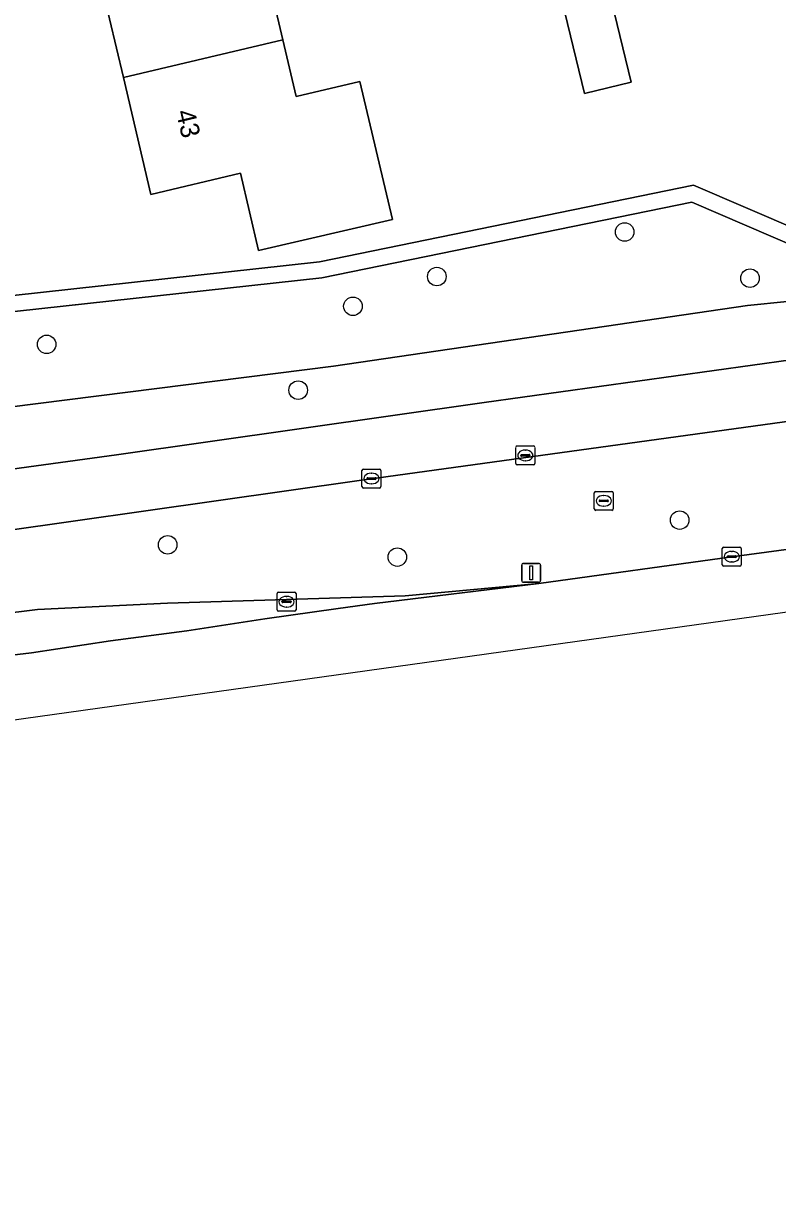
# Model space of a CAD drawing. Extents: x 157793 to 159380, y 380877 to 382313.
# Drawn here: x 158836.7 to 158876.5, y 381159.2 to 381220.7 of the extents above; entities that cross this region are included whole.
import ezdxf

# ---------------------------------------------------------------- set-up
doc = ezdxf.new("R2010")
doc.units = 0
for name, color, linetype in [('IMGEO_Berm_groen', 7, 'Continuous'), ('IMGEO_Boom', 7, 'Continuous'), ('IMGEO_Erf', 7, 'Continuous'), ('IMGEO_Fietspad_gesloten', 7, 'Continuous'), ('IMGEO_Groenvoorziening', 7, 'Continuous'), ('IMGEO_Kolk', 7, 'Continuous'), ('IMGEO_Lichtmast', 7, 'Continuous'), ('IMGEO_Muur', 7, 'Continuous'), ('IMGEO_Pand', 7, 'Continuous'), ('IMGEO_Pand_nummerreeks', 7, 'Continuous'), ('IMGEO_Rijbaan_regionaal_gesloten', 7, 'Continuous'), ('IMGEO_Rioolput', 7, 'Continuous'), ('IMGEO_Voetpad_open', 7, 'Continuous')]:
    doc.layers.add(name, color=color, linetype=linetype)

msp = doc.modelspace()

# ---------------------------------------------------------------- linework, layer by layer
at = {"layer": 'IMGEO_Berm_groen'}
for points in [[(158971.005, 381211.153), (158952.66, 381208.373), (158920.571, 381203.871), (158901.797, 381201.237), (158895.399, 381200.4), (158892.806, 381200.197), (158891.056, 381200.197), (158887.803, 381200.421), (158881.07, 381200.287), (158877.755, 381199.799), (158854.436, 381196.588), (158828.205, 381192.858), (158810.658, 381190.439), (158805.845, 381189.756), (158798.009, 381189.217), (158796.674, 381189.332), (158795.055, 381189.525), (158791.048, 381190.261), (158787.123, 381191.351)], [(158799.505, 381184.675), (158800.538, 381184.815), (158800.125, 381187.96), (158800.999, 381188.08), (158801.408, 381184.933), (158810.754, 381186.203), (158830.095, 381188.824), (158833.335, 381189.279), (158837.466, 381189.778), (158844.332, 381190.11), (158856.859, 381190.504), (158863.911, 381191.153), (158874.075, 381192.567), (158882.685, 381193.726), (158905.054, 381196.934), (158929.572, 381200.277)]]:
    msp.add_lwpolyline(points, dxfattribs=at)
at = {"layer": 'IMGEO_Boom'}
for centre in [(158868.43, 381209.69), (158858.526, 381207.34), (158875.038, 381207.253), (158854.102, 381205.773), (158837.953, 381203.764), (158851.216, 381201.35), (158871.329, 381194.496), (158844.335, 381193.191), (158856.442, 381192.545)]:
    msp.add_circle(centre, 0.489, dxfattribs=at)
at = {"layer": 'IMGEO_Erf'}
for points in [[(158848.948, 381226.023), (158850.41, 381219.831), (158851.115, 381216.84), (158854.468, 381217.631), (158856.185, 381210.357), (158849.131, 381208.711), (158848.169, 381212.786), (158843.453, 381211.674), (158841.997, 381217.842), (158840.535, 381224.035)], [(158831.574, 381225.304), (158835.965, 381206.655), (158836.023, 381206.326), (158852.331, 381208.11), (158872.055, 381212.152), (158880.524, 381208.514), (158902.066, 381212.73), (158914.245, 381215.305), (158914.669, 381213.673), (158934.826, 381217.748), (158935.139, 381216.088), (158947.805, 381218.514), (158972.948, 381224.569)]]:
    msp.add_lwpolyline(points, dxfattribs=at)
msp.add_lwpolyline([(158867.74, 381221.864), (158868.772, 381217.591), (158866.304, 381216.994), (158865.271, 381221.267)], close=True, dxfattribs=at)
at = {"layer": 'IMGEO_Fietspad_gesloten'}
for points in [[(158965.414, 381213.254), (158939.847, 381209.752), (158914.554, 381206.316), (158897.41, 381203.917), (158896.062, 381203.731), (158893.859, 381203.456), (158891.536, 381203.371), (158884.454, 381203.54), (158880.14, 381203.322), (158877.182, 381202.947), (158861.023, 381200.694), (158841.634, 381197.934), (158819.422, 381194.89), (158803.227, 381192.651), (158802.74, 381192.615), (158798.916, 381192.527), (158795.099, 381192.78), (158793.19, 381193.049), (158790.681, 381193.605)], [(158787.123, 381191.351), (158791.048, 381190.261), (158795.055, 381189.525), (158796.674, 381189.332), (158798.009, 381189.217), (158805.845, 381189.756), (158810.658, 381190.439), (158828.205, 381192.858), (158854.436, 381196.588), (158877.755, 381199.799), (158881.07, 381200.287), (158887.803, 381200.421), (158891.056, 381200.197), (158892.806, 381200.197), (158895.399, 381200.4), (158901.797, 381201.237), (158920.571, 381203.871), (158952.66, 381208.373), (158971.005, 381211.153)]]:
    msp.add_lwpolyline(points, dxfattribs=at)
at = {"layer": 'IMGEO_Groenvoorziening'}
msp.add_lwpolyline([(158880.429, 381207.629), (158871.965, 381211.266), (158852.462, 381207.27), (158835.11, 381205.371), (158831.255, 381204.95), (158831.162, 381205.795), (158835.726, 381206.294), (158836.023, 381206.326), (158835.965, 381206.655), (158830.817, 381205.885), (158830.999, 381204.652), (158835.349, 381205.032), (158835.983, 381200.446), (158853.076, 381202.606), (158874.905, 381205.816), (158883.263, 381206.66)], dxfattribs=at)
at = {"layer": 'IMGEO_Kolk'}
for p, q in [((158862.692, 381197.482), (158862.692, 381198.334)), ((158862.767, 381198.408), (158863.619, 381198.408)), ((158862.951, 381197.902), (158862.951, 381197.914)), ((158863.389, 381197.865), (158862.991, 381197.865)), ((158862.994, 381197.951), (158863.392, 381197.951)), ((158863.18, 381198.188), (158863.205, 381198.188)), ((158863.435, 381197.914), (158863.435, 381197.902)), ((158863.693, 381198.334), (158863.693, 381197.482)), ((158863.619, 381197.408), (158862.767, 381197.408)), ((158863.203, 381197.628), (158863.178, 381197.628)), ((158854.579, 381196.263), (158854.579, 381197.115)), ((158854.654, 381197.189), (158855.506, 381197.189)), ((158854.838, 381196.683), (158854.838, 381196.695)), ((158855.276, 381196.646), (158854.878, 381196.646)), ((158854.881, 381196.732), (158855.279, 381196.732)), ((158855.067, 381196.969), (158855.092, 381196.969)), ((158855.322, 381196.695), (158855.322, 381196.683)), ((158855.58, 381197.115), (158855.58, 381196.263)), ((158855.506, 381196.189), (158854.654, 381196.189)), ((158855.09, 381196.409), (158855.065, 381196.409)), ((158873.578, 381192.142), (158873.578, 381192.994)), ((158873.653, 381193.068), (158874.505, 381193.068)), ((158874.579, 381192.994), (158874.579, 381192.142)), ((158873.837, 381192.562), (158873.837, 381192.574)), ((158874.275, 381192.525), (158873.877, 381192.525)), ((158873.88, 381192.611), (158874.278, 381192.611)), ((158874.066, 381192.848), (158874.091, 381192.848)), ((158874.321, 381192.574), (158874.321, 381192.562)), ((158874.505, 381192.068), (158873.653, 381192.068)), ((158874.089, 381192.288), (158874.064, 381192.288)), ((158850.103, 381189.766), (158850.103, 381190.618)), ((158850.178, 381190.692), (158851.03, 381190.692)), ((158851.104, 381190.618), (158851.104, 381189.766)), ((158850.362, 381190.186), (158850.362, 381190.198)), ((158850.8, 381190.149), (158850.402, 381190.149)), ((158850.405, 381190.235), (158850.803, 381190.235)), ((158850.614, 381189.912), (158850.589, 381189.912)), ((158850.591, 381190.472), (158850.616, 381190.472)), ((158850.846, 381190.198), (158850.846, 381190.186)), ((158851.03, 381189.692), (158850.178, 381189.692))]:
    msp.add_line(p, q, dxfattribs=at)
for points in [[(158862.692, 381197.482), (158862.692, 381198.334)], [(158862.767, 381198.408), (158863.619, 381198.408)], [(158863.693, 381198.334), (158863.693, 381197.482)], [(158863.619, 381197.408), (158862.767, 381197.408)], [(158854.579, 381196.263), (158854.579, 381197.115)], [(158854.654, 381197.189), (158855.506, 381197.189)], [(158855.58, 381197.115), (158855.58, 381196.263)], [(158855.506, 381196.189), (158854.654, 381196.189)], [(158873.578, 381192.142), (158873.578, 381192.994)], [(158873.653, 381193.068), (158874.505, 381193.068)], [(158874.579, 381192.994), (158874.579, 381192.142)], [(158874.505, 381192.068), (158873.653, 381192.068)], [(158850.103, 381189.766), (158850.103, 381190.618)], [(158850.178, 381190.692), (158851.03, 381190.692)], [(158851.104, 381190.618), (158851.104, 381189.766)], [(158851.03, 381189.692), (158850.178, 381189.692)]]:
    msp.add_lwpolyline(points, dxfattribs=at)
for centre, radius, start, end in [((158862.769, 381198.332), 0.0765, 91.55205, 178.44795), ((158862.769, 381198.332), 0.0765, 91.55205, 178.44795), ((158862.991, 381197.911), 0.0403, 85.87752, 175.75265), ((158862.988, 381197.901), 0.0366, 178.93798, 274.71019), ((158863.392, 381197.908), 0.043, 264.86636, 352.45326), ((158863.396, 381197.913), 0.0386, 1.73085, 96.63898), ((158863.617, 381198.332), 0.0765, 1.55205, 88.44795), ((158863.617, 381198.332), 0.0765, 1.55205, 88.44795), ((158862.769, 381197.484), 0.0765, 181.55205, 268.44795), ((158862.769, 381197.484), 0.0765, 181.55205, 268.44795), ((158863.617, 381197.484), 0.0765, 271.55205, 358.44795), ((158863.617, 381197.484), 0.0765, 271.55205, 358.44795), ((158854.656, 381197.113), 0.0765, 91.55205, 178.44795), ((158854.656, 381197.113), 0.0765, 91.55205, 178.44795), ((158854.878, 381196.692), 0.0403, 85.87752, 175.75265), ((158854.875, 381196.682), 0.0366, 178.93798, 274.71019), ((158855.279, 381196.689), 0.043, 264.86636, 352.45326), ((158855.283, 381196.694), 0.0386, 1.73085, 96.63898), ((158855.504, 381197.113), 0.0765, 1.55205, 88.44795), ((158855.504, 381197.113), 0.0765, 1.55205, 88.44795), ((158854.656, 381196.265), 0.0765, 181.55205, 268.44795), ((158854.656, 381196.265), 0.0765, 181.55205, 268.44795), ((158855.504, 381196.265), 0.0765, 271.55205, 358.44795), ((158855.504, 381196.265), 0.0765, 271.55205, 358.44795), ((158873.655, 381192.992), 0.0765, 91.55205, 178.44795), ((158873.655, 381192.992), 0.0765, 91.55205, 178.44795), ((158874.503, 381192.992), 0.0765, 1.55205, 88.44795), ((158874.503, 381192.992), 0.0765, 1.55205, 88.44795), ((158873.877, 381192.571), 0.0403, 85.87752, 175.75265), ((158873.874, 381192.561), 0.0366, 178.93798, 274.71019), ((158874.278, 381192.568), 0.043, 264.86636, 352.45326), ((158874.282, 381192.573), 0.0386, 1.73085, 96.63898), ((158873.655, 381192.144), 0.0765, 181.55205, 268.44795), ((158873.655, 381192.144), 0.0765, 181.55205, 268.44795), ((158874.503, 381192.144), 0.0765, 271.55205, 358.44795), ((158874.503, 381192.144), 0.0765, 271.55205, 358.44795), ((158850.18, 381190.616), 0.0765, 91.55205, 178.44795), ((158850.18, 381190.616), 0.0765, 91.55205, 178.44795), ((158851.028, 381190.616), 0.0765, 1.55205, 88.44795), ((158851.028, 381190.616), 0.0765, 1.55205, 88.44795), ((158850.402, 381190.195), 0.0403, 85.87752, 175.75265), ((158850.399, 381190.185), 0.0366, 178.93798, 274.71019), ((158850.803, 381190.192), 0.043, 264.86636, 352.45326), ((158850.807, 381190.197), 0.0386, 1.73085, 96.63898), ((158850.18, 381189.768), 0.0765, 181.55205, 268.44795), ((158850.18, 381189.768), 0.0765, 181.55205, 268.44795), ((158851.028, 381189.768), 0.0765, 271.55205, 358.44795), ((158851.028, 381189.768), 0.0765, 271.55205, 358.44795)]:
    msp.add_arc(centre, radius, start, end, dxfattribs=at)
for centre, major_axis, ratio, start_param, end_param in [((158863.179, 381197.908), (-0.387, 0.002), 0.722429, 4.712389, 7.853982), ((158863.204, 381197.908), (-0.39, 0.002), 0.717154, 1.570796, 4.712389), ((158855.066, 381196.689), (-0.387, 0.002), 0.722429, 4.712389, 7.853982), ((158855.091, 381196.689), (-0.39, 0.002), 0.717154, 1.570796, 4.712389), ((158874.065, 381192.568), (-0.387, 0.002), 0.722429, 4.712389, 7.853982), ((158874.09, 381192.568), (-0.39, 0.002), 0.717154, 1.570796, 4.712389), ((158850.59, 381190.192), (-0.387, 0.002), 0.722429, 4.712389, 7.853982), ((158850.615, 381190.192), (-0.39, 0.002), 0.717154, 1.570796, 4.712389)]:
    msp.add_ellipse(centre, major_axis=major_axis, ratio=ratio, start_param=start_param, end_param=end_param, dxfattribs=at)
at = {"layer": 'IMGEO_Lichtmast'}
for p, q in [((158863.001, 381191.315), (158863.001, 381192.115)), ((158863.001, 381192.115), (158863.001, 381191.315)), ((158863.101, 381192.215), (158863.891, 381192.215)), ((158863.891, 381192.215), (158863.101, 381192.215)), ((158863.991, 381192.115), (158863.991, 381191.315)), ((158863.991, 381191.315), (158863.991, 381192.115)), ((158863.891, 381191.215), (158863.101, 381191.215)), ((158863.101, 381191.215), (158863.891, 381191.215))]:
    msp.add_line(p, q, dxfattribs=at)
msp.add_lwpolyline([(158863.421, 381192.09), (158863.571, 381192.09), (158863.571, 381191.34), (158863.421, 381191.34), (158863.421, 381192.09)], dxfattribs=at)
for centre, start, end in [((158863.101, 381192.115), 90, 180), ((158863.101, 381192.115), 90, 180), ((158863.891, 381192.115), 0, 90), ((158863.891, 381192.115), 360, 90), ((158863.101, 381191.315), 180, 270), ((158863.101, 381191.315), 180, 270), ((158863.891, 381191.315), 270, 0), ((158863.891, 381191.315), 270, 0)]:
    msp.add_arc(centre, 0.1, start, end, dxfattribs=at)
at = {"layer": 'IMGEO_Muur'}
msp.add_lwpolyline([(158880.524, 381208.514), (158872.055, 381212.152), (158852.331, 381208.11), (158836.023, 381206.326), (158835.726, 381206.294), (158831.162, 381205.795), (158831.255, 381204.95), (158835.11, 381205.371), (158852.462, 381207.27), (158871.965, 381211.266), (158880.429, 381207.629)], dxfattribs=at)
at = {"layer": 'IMGEO_Pand'}
for points in [[(158848.948, 381226.023), (158840.535, 381224.035), (158841.997, 381217.842), (158850.41, 381219.831)], [(158866.304, 381216.994), (158868.772, 381217.591), (158867.74, 381221.864), (158865.271, 381221.267)], [(158850.41, 381219.831), (158841.997, 381217.842), (158843.453, 381211.674), (158848.169, 381212.786), (158849.131, 381208.711), (158856.185, 381210.357), (158854.468, 381217.631), (158851.115, 381216.84)]]:
    msp.add_lwpolyline(points, close=True, dxfattribs=at)
at = {"layer": 'IMGEO_Rijbaan_regionaal_gesloten'}
for points in [[(158978.666, 381207.23), (158955.329, 381203.885), (158929.572, 381200.277), (158905.054, 381196.934), (158882.685, 381193.726), (158874.075, 381192.567), (158863.911, 381191.153), (158855.232, 381190.093), (158853.32, 381189.827), (158849.45, 381189.287), (158845.35, 381188.657), (158841.312, 381188.127), (158837.159, 381187.488), (158832.986, 381186.998), (158829.072, 381186.45), (158824.958, 381185.874), (158820.844, 381185.297), (158816.73, 381184.721), (158812.616, 381184.144), (158808.502, 381183.568), (158803.341, 381182.845), (158800.809, 381182.49), (158793.297, 381181.437), (158784.913, 381180.543)], [(158659.254, 381159.237), (158811.548, 381180.518), (158876.877, 381189.647), (158981.833, 381204.313)], [(158787.731, 381186.43), (158787.307, 381186.588), (158785.466, 381181.938), (158784.913, 381180.543), (158793.297, 381181.437), (158800.809, 381182.49), (158803.341, 381182.845), (158808.502, 381183.568), (158812.616, 381184.144), (158816.73, 381184.721), (158820.844, 381185.297), (158824.958, 381185.874), (158829.072, 381186.45), (158832.986, 381186.998), (158837.159, 381187.488), (158841.312, 381188.127), (158845.35, 381188.657), (158849.45, 381189.287), (158853.32, 381189.827), (158855.232, 381190.093), (158863.911, 381191.153)], [(158863.911, 381191.153), (158856.859, 381190.504), (158844.332, 381190.11), (158837.466, 381189.778), (158833.335, 381189.279), (158830.095, 381188.824), (158810.754, 381186.203), (158801.408, 381184.933), (158800.538, 381184.815), (158799.505, 381184.675)]]:
    msp.add_lwpolyline(points, dxfattribs=at)
at = {"layer": 'IMGEO_Rioolput'}
for p, q in [((158866.901, 381196.012), (158867.753, 381196.012)), ((158866.826, 381195.086), (158866.826, 381195.938)), ((158867.085, 381195.506), (158867.085, 381195.518)), ((158867.523, 381195.469), (158867.125, 381195.469)), ((158867.128, 381195.555), (158867.526, 381195.555)), ((158867.314, 381195.792), (158867.339, 381195.792)), ((158867.569, 381195.518), (158867.569, 381195.506)), ((158867.827, 381195.938), (158867.827, 381195.086)), ((158867.753, 381195.012), (158866.901, 381195.012)), ((158867.337, 381195.232), (158867.312, 381195.232))]:
    msp.add_line(p, q, dxfattribs=at)
for points in [[(158866.901, 381196.012), (158867.753, 381196.012)], [(158866.826, 381195.086), (158866.826, 381195.938)], [(158867.827, 381195.938), (158867.827, 381195.086)], [(158867.753, 381195.012), (158866.901, 381195.012)]]:
    msp.add_lwpolyline(points, dxfattribs=at)
for centre, radius, start, end in [((158866.903, 381195.936), 0.0765, 91.55205, 178.44795), ((158866.903, 381195.936), 0.0765, 91.55205, 178.44795), ((158867.751, 381195.936), 0.0765, 1.55205, 88.44795), ((158867.751, 381195.936), 0.0765, 1.55205, 88.44795), ((158867.125, 381195.515), 0.0403, 85.87752, 175.75265), ((158867.122, 381195.505), 0.0366, 178.93798, 274.71019), ((158867.526, 381195.512), 0.043, 264.86636, 352.45326), ((158867.53, 381195.517), 0.0386, 1.73085, 96.63898), ((158866.903, 381195.088), 0.0765, 181.55205, 268.44795), ((158866.903, 381195.088), 0.0765, 181.55205, 268.44795), ((158867.751, 381195.088), 0.0765, 271.55205, 358.44795), ((158867.751, 381195.088), 0.0765, 271.55205, 358.44795)]:
    msp.add_arc(centre, radius, start, end, dxfattribs=at)
for centre, major_axis, ratio, start_param, end_param in [((158867.313, 381195.512), (-0.387, 0.002), 0.722429, 4.712389, 7.853982), ((158867.338, 381195.512), (-0.39, 0.002), 0.717154, 1.570796, 4.712389)]:
    msp.add_ellipse(centre, major_axis=major_axis, ratio=ratio, start_param=start_param, end_param=end_param, dxfattribs=at)
at = {"layer": 'IMGEO_Voetpad_open'}
for points in [[(158967.355, 381216.187), (158897.759, 381206.582), (158893.665, 381206.06), (158893.527, 381206.521), (158883.263, 381206.66), (158874.905, 381205.816), (158853.076, 381202.606), (158835.983, 381200.446), (158835.785, 381200.421), (158834.012, 381200.178), (158833.754, 381200.143), (158807.579, 381196.4), (158804.443, 381195.923), (158801.234, 381195.724), (158800.806, 381195.709), (158797.659, 381195.756), (158794.528, 381196.085), (158791.44, 381196.692), (158790.383, 381196.964)], [(158790.681, 381193.605), (158793.19, 381193.049), (158795.099, 381192.78), (158798.916, 381192.527), (158802.74, 381192.615), (158803.227, 381192.651), (158819.422, 381194.89), (158841.634, 381197.934), (158861.023, 381200.694), (158877.182, 381202.947), (158880.14, 381203.322), (158884.454, 381203.54), (158891.536, 381203.371), (158893.859, 381203.456), (158896.062, 381203.731), (158897.41, 381203.917), (158914.554, 381206.316), (158939.847, 381209.752), (158965.414, 381213.254)]]:
    msp.add_lwpolyline(points, dxfattribs=at)

# ---------------------------------------------------------------- texts
at = {"layer": 'IMGEO_Pand_nummerreeks'}
msp.add_text('43', height=1, rotation=283.27995, dxfattribs=at).set_placement((158844.764, 381216.024))

doc.saveas('drawing.dxf')
